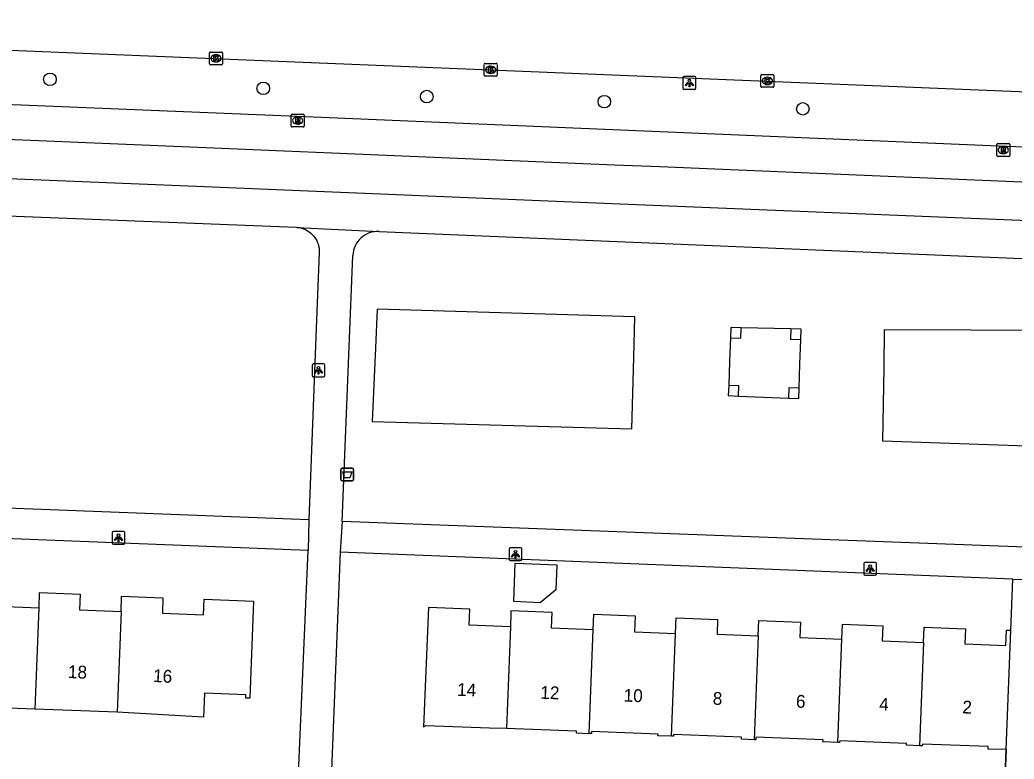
# Model space of a CAD drawing. Extents: x 161355 to 162026, y 386504 to 387459.
# Drawn here: x 161629.9 to 161707.5, y 387393.1 to 387450.8 of the extents above; entities that cross this region are included whole.
import ezdxf

# ---------------------------------------------------------------- set-up
doc = ezdxf.new("R2010")
doc.units = 0
for name, color, linetype in [('IMGEO_Afvalbak', 7, 'Continuous'), ('IMGEO_Boom', 7, 'Continuous'), ('IMGEO_Fietspad_gesloten', 7, 'Continuous'), ('IMGEO_Grasland_overig', 7, 'Continuous'), ('IMGEO_Groenvoorziening', 7, 'Continuous'), ('IMGEO_Hoogspanningsmast', 7, 'Continuous'), ('IMGEO_Kolk', 7, 'Continuous'), ('IMGEO_Lichtpunt', 7, 'Continuous'), ('IMGEO_Muur', 7, 'Continuous'), ('IMGEO_Pand', 7, 'Continuous'), ('IMGEO_Pand_nummerreeks', 7, 'Continuous'), ('IMGEO_Rijbaan_lokaal_gesloten', 7, 'Continuous'), ('IMGEO_Rioolput', 7, 'Continuous'), ('IMGEO_Voetpad_open', 7, 'Continuous')]:
    doc.layers.add(name, color=color, linetype=linetype)

msp = doc.modelspace()

# ---------------------------------------------------------------- linework, layer by layer
at = {"layer": 'IMGEO_Afvalbak'}
for p, q in [((161655.052, 387415.858), (161655.842, 387415.858)), ((161655.842, 387415.858), (161655.052, 387415.858)), ((161654.952, 387414.958), (161654.952, 387415.758)), ((161654.952, 387415.758), (161654.952, 387414.958)), ((161655.942, 387415.758), (161655.942, 387414.958)), ((161655.942, 387414.958), (161655.942, 387415.758)), ((161655.842, 387414.858), (161655.052, 387414.858)), ((161655.052, 387414.858), (161655.842, 387414.858))]:
    msp.add_line(p, q, dxfattribs=at)
msp.add_lwpolyline([(161655.095, 387415.572), (161655.799, 387415.572), (161655.65, 387415.102), (161655.244, 387415.102), (161655.095, 387415.572)], dxfattribs=at)
for centre, start, end in [((161655.052, 387415.758), 90, 180), ((161655.052, 387415.758), 90, 180), ((161655.842, 387415.758), 0, 90), ((161655.842, 387415.758), 360, 90), ((161655.052, 387414.958), 180, 270), ((161655.052, 387414.958), 180, 270), ((161655.842, 387414.958), 270, 0), ((161655.842, 387414.958), 270, 0)]:
    msp.add_arc(centre, 0.1, start, end, dxfattribs=at)
at = {"layer": 'IMGEO_Boom'}
for centre in [(161632.257, 387446.201), (161648.898, 387445.499), (161661.65, 387444.856), (161675.503, 387444.462), (161690.98, 387443.898)]:
    msp.add_circle(centre, 0.489, dxfattribs=at)
at = {"layer": 'IMGEO_Fietspad_gesloten'}
for points in [[(161612.89, 387444.91), (161652.822, 387443.267), (161706.244, 387441.015), (161723.243, 387440.365), (161738.753, 387439.947)], [(161610.883, 387442.256), (161612.683, 387442.214), (161614.558, 387442.129), (161644.429, 387440.874), (161676.294, 387439.535), (161679.83, 387439.386), (161708.067, 387438.213), (161738.649, 387436.943)]]:
    msp.add_lwpolyline(points, dxfattribs=at)
at = {"layer": 'IMGEO_Grasland_overig'}
for points in [[(161690.038, 387426.715), (161686.174, 387426.806)], [(161685.343, 387426.026), (161685.271, 387424.193), (161685.197, 387422.31)], [(161690.69, 387422.086), (161690.751, 387423.978), (161690.812, 387425.896)], [(161685.965, 387421.478), (161689.865, 387421.319)]]:
    msp.add_lwpolyline(points, dxfattribs=at)
at = {"layer": 'IMGEO_Groenvoorziening'}
for points in [[(161657.646, 387425.256), (161657.398, 387419.502), (161677.635, 387418.91), (161677.787, 387424.482), (161677.874, 387427.665), (161657.776, 387428.267), (161657.646, 387425.256)], [(161697.286, 387423.717), (161697.204, 387417.981), (161716.731, 387417.308), (161717.248, 387422.919), (161717.584, 387426.568), (161697.328, 387426.639), (161697.286, 387423.717)]]:
    msp.add_lwpolyline(points, dxfattribs=at)
at = {"layer": 'IMGEO_Hoogspanningsmast'}
for points in [[(161686.174, 387426.806), (161685.374, 387426.825), (161685.343, 387426.026)], [(161685.343, 387426.026), (161686.154, 387426.006), (161686.174, 387426.806)], [(161690.038, 387426.715), (161690.013, 387425.922), (161690.812, 387425.896)], [(161690.812, 387425.896), (161690.838, 387426.696), (161690.038, 387426.715)], [(161685.197, 387422.31), (161685.166, 387421.511), (161685.965, 387421.478)], [(161685.965, 387421.478), (161685.997, 387422.279), (161685.197, 387422.31)], [(161690.69, 387422.086), (161689.89, 387422.111), (161689.865, 387421.319)], [(161689.865, 387421.319), (161690.664, 387421.286), (161690.69, 387422.086)]]:
    msp.add_lwpolyline(points, dxfattribs=at)
at = {"layer": 'IMGEO_Kolk'}
for p, q in [((161644.71, 387447.41), (161644.71, 387448.262)), ((161644.785, 387448.336), (161645.637, 387448.336)), ((161645.198, 387448.116), (161645.223, 387448.116)), ((161645.711, 387448.262), (161645.711, 387447.41)), ((161645.637, 387447.336), (161644.785, 387447.336)), ((161645.221, 387447.556), (161645.196, 387447.556)), ((161666.139, 387446.522), (161666.139, 387447.374)), ((161666.214, 387447.448), (161667.066, 387447.448)), ((161666.627, 387447.228), (161666.652, 387447.228)), ((161667.14, 387447.374), (161667.14, 387446.522)), ((161667.066, 387446.448), (161666.214, 387446.448)), ((161666.65, 387446.668), (161666.625, 387446.668)), ((161687.713, 387445.655), (161687.713, 387446.507)), ((161687.788, 387446.581), (161688.64, 387446.581)), ((161688.201, 387446.361), (161688.226, 387446.361)), ((161688.714, 387446.507), (161688.714, 387445.655)), ((161688.64, 387445.581), (161687.788, 387445.581)), ((161688.224, 387445.801), (161688.199, 387445.801))]:
    msp.add_line(p, q, dxfattribs=at)
for points in [[(161644.71, 387447.41), (161644.71, 387448.262)], [(161644.785, 387448.336), (161645.637, 387448.336)], [(161645.031, 387448.036), (161645.154, 387448.036), (161645.154, 387447.885), (161645.284, 387448.036), (161645.448, 387448.036), (161645.302, 387447.885), (161645.455, 387447.636), (161645.303, 387447.636), (161645.218, 387447.8), (161645.154, 387447.733), (161645.154, 387447.636), (161645.031, 387447.636), (161645.031, 387448.036)], [(161645.711, 387448.262), (161645.711, 387447.41)], [(161645.637, 387447.336), (161644.785, 387447.336)], [(161666.139, 387446.522), (161666.139, 387447.374)], [(161666.214, 387447.448), (161667.066, 387447.448)], [(161666.46, 387447.148), (161666.583, 387447.148), (161666.583, 387446.997), (161666.713, 387447.148), (161666.877, 387447.148), (161666.731, 387446.997), (161666.884, 387446.748), (161666.732, 387446.748), (161666.647, 387446.912), (161666.583, 387446.845), (161666.583, 387446.748), (161666.46, 387446.748), (161666.46, 387447.148)], [(161667.14, 387447.374), (161667.14, 387446.522)], [(161667.066, 387446.448), (161666.214, 387446.448)], [(161687.713, 387445.655), (161687.713, 387446.507)], [(161687.788, 387446.581), (161688.64, 387446.581)], [(161688.034, 387446.281), (161688.157, 387446.281), (161688.157, 387446.13), (161688.287, 387446.281), (161688.451, 387446.281), (161688.305, 387446.13), (161688.458, 387445.881), (161688.306, 387445.881), (161688.221, 387446.045), (161688.157, 387445.978), (161688.157, 387445.881), (161688.034, 387445.881), (161688.034, 387446.281)], [(161688.714, 387446.507), (161688.714, 387445.655)], [(161688.64, 387445.581), (161687.788, 387445.581)]]:
    msp.add_lwpolyline(points, dxfattribs=at)
for centre, start, end in [((161644.787, 387448.26), 91.55205, 178.44795), ((161644.787, 387448.26), 91.55205, 178.44795), ((161645.635, 387448.26), 1.55205, 88.44795), ((161645.635, 387448.26), 1.55205, 88.44795), ((161644.787, 387447.412), 181.55205, 268.44795), ((161644.787, 387447.412), 181.55205, 268.44795), ((161645.635, 387447.412), 271.55205, 358.44795), ((161645.635, 387447.412), 271.55205, 358.44795), ((161666.216, 387447.372), 91.55205, 178.44795), ((161666.216, 387447.372), 91.55205, 178.44795), ((161667.064, 387447.372), 1.55205, 88.44795), ((161667.064, 387447.372), 1.55205, 88.44795), ((161666.216, 387446.524), 181.55205, 268.44795), ((161666.216, 387446.524), 181.55205, 268.44795), ((161667.064, 387446.524), 271.55205, 358.44795), ((161667.064, 387446.524), 271.55205, 358.44795), ((161687.79, 387446.505), 91.55205, 178.44795), ((161687.79, 387446.505), 91.55205, 178.44795), ((161688.638, 387446.505), 1.55205, 88.44795), ((161688.638, 387446.505), 1.55205, 88.44795), ((161687.79, 387445.657), 181.55205, 268.44795), ((161687.79, 387445.657), 181.55205, 268.44795), ((161688.638, 387445.657), 271.55205, 358.44795), ((161688.638, 387445.657), 271.55205, 358.44795)]:
    msp.add_arc(centre, 0.0765, start, end, dxfattribs=at)
for centre, major_axis, ratio, start_param, end_param in [((161645.197, 387447.836), (-0.387, 0.002), 0.722429, 4.712389, 7.853982), ((161645.222, 387447.836), (-0.39, 0.002), 0.717154, 1.570796, 4.712389), ((161666.626, 387446.948), (-0.387, 0.002), 0.722429, 4.712389, 7.853982), ((161666.651, 387446.948), (-0.39, 0.002), 0.717154, 1.570796, 4.712389), ((161688.2, 387446.081), (-0.387, 0.002), 0.722429, 4.712389, 7.853982), ((161688.225, 387446.081), (-0.39, 0.002), 0.717154, 1.570796, 4.712389)]:
    msp.add_ellipse(centre, major_axis=major_axis, ratio=ratio, start_param=start_param, end_param=end_param, dxfattribs=at)
at = {"layer": 'IMGEO_Lichtpunt'}
for p, q in [((161681.632, 387446.324), (161681.632, 387445.517)), ((161681.632, 387446.324), (161681.632, 387445.517)), ((161682.534, 387446.419), (161681.726, 387446.419)), ((161682.534, 387446.419), (161681.726, 387446.419)), ((161682.628, 387445.517), (161682.628, 387446.324)), ((161682.628, 387445.517), (161682.628, 387446.324)), ((161681.726, 387445.423), (161682.534, 387445.423)), ((161681.726, 387445.423), (161682.534, 387445.423)), ((161652.701, 387423.888), (161652.701, 387423.081)), ((161652.701, 387423.888), (161652.701, 387423.081)), ((161653.603, 387423.983), (161652.795, 387423.983)), ((161653.603, 387423.983), (161652.795, 387423.983)), ((161653.697, 387423.081), (161653.697, 387423.888)), ((161653.697, 387423.081), (161653.697, 387423.888)), ((161652.795, 387422.987), (161653.603, 387422.987)), ((161652.795, 387422.987), (161653.603, 387422.987)), ((161637.111, 387410.818), (161637.111, 387410.011)), ((161637.111, 387410.818), (161637.111, 387410.011)), ((161638.013, 387410.913), (161637.205, 387410.913)), ((161638.013, 387410.913), (161637.205, 387410.913)), ((161638.107, 387410.011), (161638.107, 387410.818)), ((161638.107, 387410.011), (161638.107, 387410.818)), ((161637.205, 387409.917), (161638.013, 387409.917)), ((161637.205, 387409.917), (161638.013, 387409.917)), ((161668.069, 387409.538), (161668.069, 387408.731)), ((161668.069, 387409.538), (161668.069, 387408.731)), ((161668.971, 387409.633), (161668.163, 387409.633)), ((161668.971, 387409.633), (161668.163, 387409.633)), ((161669.065, 387408.731), (161669.065, 387409.538)), ((161669.065, 387408.731), (161669.065, 387409.538)), ((161668.163, 387408.637), (161668.971, 387408.637)), ((161668.163, 387408.637), (161668.971, 387408.637)), ((161695.728, 387408.403), (161695.728, 387407.596)), ((161695.728, 387408.403), (161695.728, 387407.596)), ((161696.63, 387408.498), (161695.822, 387408.498)), ((161696.63, 387408.498), (161695.822, 387408.498)), ((161696.724, 387407.596), (161696.724, 387408.403)), ((161696.724, 387407.596), (161696.724, 387408.403)), ((161695.822, 387407.502), (161696.63, 387407.502)), ((161695.822, 387407.502), (161696.63, 387407.502))]:
    msp.add_line(p, q, dxfattribs=at)
for points in [[(161682.006, 387445.988), (161682.045, 387445.96), (161681.857, 387445.698), (161681.819, 387445.725), (161682.006, 387445.988)], [(161682.108, 387445.94), (161682.155, 387445.94), (161682.155, 387445.618), (161682.108, 387445.618), (161682.108, 387445.94)], [(161682.218, 387445.96), (161682.256, 387445.987), (161682.443, 387445.725), (161682.404, 387445.697), (161682.218, 387445.96)], [(161653.075, 387423.552), (161653.114, 387423.524), (161652.926, 387423.262), (161652.888, 387423.289), (161653.075, 387423.552)], [(161653.177, 387423.504), (161653.224, 387423.504), (161653.224, 387423.182), (161653.177, 387423.182), (161653.177, 387423.504)], [(161653.287, 387423.524), (161653.325, 387423.551), (161653.512, 387423.289), (161653.473, 387423.261), (161653.287, 387423.524)], [(161637.485, 387410.482), (161637.524, 387410.454), (161637.336, 387410.192), (161637.298, 387410.219), (161637.485, 387410.482)], [(161637.587, 387410.434), (161637.634, 387410.434), (161637.634, 387410.112), (161637.587, 387410.112), (161637.587, 387410.434)], [(161637.697, 387410.454), (161637.735, 387410.481), (161637.922, 387410.219), (161637.883, 387410.191), (161637.697, 387410.454)], [(161668.443, 387409.202), (161668.482, 387409.174), (161668.294, 387408.912), (161668.256, 387408.939), (161668.443, 387409.202)], [(161668.545, 387409.154), (161668.592, 387409.154), (161668.592, 387408.832), (161668.545, 387408.832), (161668.545, 387409.154)], [(161668.655, 387409.174), (161668.693, 387409.201), (161668.88, 387408.939), (161668.841, 387408.911), (161668.655, 387409.174)], [(161696.102, 387408.067), (161696.141, 387408.039), (161695.953, 387407.777), (161695.915, 387407.804), (161696.102, 387408.067)], [(161696.204, 387408.019), (161696.251, 387408.019), (161696.251, 387407.697), (161696.204, 387407.697), (161696.204, 387408.019)], [(161696.314, 387408.039), (161696.352, 387408.066), (161696.539, 387407.804), (161696.5, 387407.776), (161696.314, 387408.039)]]:
    msp.add_lwpolyline(points, dxfattribs=at)
for centre in [(161682.131, 387446.122), (161653.2, 387423.686), (161637.61, 387410.616), (161668.568, 387409.336), (161696.227, 387408.201)]:
    msp.add_circle(centre, 0.0994, dxfattribs=at)
for centre, start, end in [((161681.726, 387446.324), 90, 180), ((161681.726, 387446.324), 90, 180), ((161682.534, 387446.324), 0, 90), ((161682.534, 387446.324), 0, 90), ((161681.726, 387445.517), 180, 270), ((161681.726, 387445.517), 180, 270), ((161682.534, 387445.517), 270, 0), ((161682.534, 387445.517), 270, 360), ((161652.795, 387423.888), 90, 180), ((161652.795, 387423.888), 90, 180), ((161653.603, 387423.888), 0, 90), ((161653.603, 387423.888), 0, 90), ((161652.795, 387423.081), 180, 270), ((161652.795, 387423.081), 180, 270), ((161653.603, 387423.081), 270, 0), ((161653.603, 387423.081), 270, 360), ((161637.205, 387410.818), 90, 180), ((161637.205, 387410.818), 90, 180), ((161638.013, 387410.818), 0, 90), ((161638.013, 387410.818), 0, 90), ((161637.205, 387410.011), 180, 270), ((161637.205, 387410.011), 180, 270), ((161638.013, 387410.011), 270, 0), ((161638.013, 387410.011), 270, 360), ((161668.163, 387409.538), 90, 180), ((161668.163, 387409.538), 90, 180), ((161668.971, 387409.538), 0, 90), ((161668.971, 387409.538), 0, 90), ((161668.163, 387408.731), 180, 270), ((161668.163, 387408.731), 180, 270), ((161668.971, 387408.731), 270, 0), ((161668.971, 387408.731), 270, 360), ((161695.822, 387408.403), 90, 180), ((161695.822, 387408.403), 90, 180), ((161696.63, 387408.403), 0, 90), ((161696.63, 387408.403), 0, 90), ((161695.822, 387407.596), 180, 270), ((161695.822, 387407.596), 180, 270), ((161696.63, 387407.596), 270, 0), ((161696.63, 387407.596), 270, 360)]:
    msp.add_arc(centre, 0.0946, start, end, dxfattribs=at)
at = {"layer": 'IMGEO_Muur'}
msp.add_lwpolyline([(161706.839, 387393.897), (161706.606, 387387.966)], dxfattribs=at)
at = {"layer": 'IMGEO_Pand'}
for points in [[(161671.707, 387406.366), (161670.502, 387405.35), (161668.43, 387405.433), (161668.55, 387408.423), (161671.784, 387408.293), (161671.707, 387406.366)], [(161625.002, 387405.202), (161625.051, 387406.425), (161628.201, 387406.299), (161628.152, 387405.07), (161631.41, 387404.94)], [(161631.41, 387404.94), (161631.457, 387406.136), (161634.621, 387406.01), (161634.572, 387404.796), (161637.807, 387404.667)], [(161637.807, 387404.667), (161637.854, 387405.86), (161641.077, 387405.731), (161641.03, 387404.542), (161644.232, 387404.414), (161644.281, 387405.626), (161648.146, 387405.471), (161647.843, 387397.896), (161647.526, 387397.909), (161647.536, 387398.166), (161644.316, 387398.294), (161644.241, 387396.421), (161637.945, 387396.785), (161637.512, 387396.801)], [(161631.116, 387397.04), (161631.41, 387404.94)], [(161637.807, 387404.667), (161637.512, 387396.801)], [(161668.17, 387403.474), (161664.967, 387403.602), (161665.016, 387404.835), (161661.781, 387404.964), (161661.408, 387395.649), (161661.543, 387395.762), (161666.541, 387395.593), (161667.86, 387395.543)], [(161674.625, 387403.235), (161671.388, 387403.365), (161671.437, 387404.586), (161668.219, 387404.715), (161668.211, 387404.524), (161668.17, 387403.474)], [(161674.625, 387403.235), (161674.676, 387404.457), (161677.913, 387404.328), (161677.863, 387403.081), (161681.05, 387402.954)], [(161668.17, 387403.474), (161667.86, 387395.543)], [(161681.05, 387402.954), (161681.101, 387404.179), (161684.333, 387404.05), (161684.287, 387402.884), (161687.505, 387402.755)], [(161687.505, 387402.755), (161687.553, 387403.947), (161690.805, 387403.817), (161690.757, 387402.625), (161694.02, 387402.495)], [(161694.02, 387402.495), (161694.068, 387403.675), (161697.217, 387403.549), (161697.17, 387402.372), (161700.39, 387402.243)], [(161674.31, 387395.143), (161674.625, 387403.235)], [(161680.738, 387394.924), (161681.05, 387402.954)], [(161687.505, 387402.755), (161687.19, 387394.656)], [(161700.39, 387402.243), (161700.44, 387403.434), (161703.673, 387403.305), (161703.627, 387402.143), (161706.824, 387402.015), (161706.871, 387403.207), (161707.21, 387403.193)], [(161706.839, 387393.897), (161707.21, 387403.193)], [(161693.706, 387394.441), (161694.02, 387402.495)], [(161700.39, 387402.243), (161700.076, 387394.186)], [(161631.116, 387397.04), (161624.705, 387397.278)], [(161637.512, 387396.801), (161631.116, 387397.04)], [(161667.86, 387395.543), (161673.298, 387395.337), (161673.292, 387395.184), (161674.31, 387395.143)], [(161680.738, 387394.924), (161679.683, 387394.966), (161679.688, 387395.09), (161674.493, 387395.298), (161674.486, 387395.136), (161674.31, 387395.143)], [(161687.19, 387394.656), (161686.19, 387394.696), (161686.196, 387394.844), (161680.904, 387395.056), (161680.898, 387394.918), (161680.738, 387394.924)], [(161693.706, 387394.441), (161692.552, 387394.491), (161692.557, 387394.633), (161687.316, 387394.842), (161687.309, 387394.651), (161687.19, 387394.656)], [(161700.076, 387394.186), (161699.059, 387394.221), (161699.064, 387394.349), (161693.855, 387394.554), (161693.845, 387394.435), (161693.706, 387394.441)], [(161706.839, 387393.897), (161705.44, 387393.922), (161705.446, 387394.12), (161700.302, 387394.308), (161700.297, 387394.179), (161700.076, 387394.186)]]:
    msp.add_lwpolyline(points, dxfattribs=at)
at = {"layer": 'IMGEO_Rijbaan_lokaal_gesloten'}
msp.add_lwpolyline([(161566.731, 387450.192), (161568.939, 387450.72), (161570.123, 387450.845), (161577.085, 387450.606), (161735.771, 387444.103), (161739.669, 387443.941)], dxfattribs=at)
at = {"layer": 'IMGEO_Rioolput'}
for p, q in [((161651.08, 387442.56), (161651.08, 387443.412)), ((161651.155, 387443.486), (161652.007, 387443.486)), ((161651.568, 387443.266), (161651.593, 387443.266)), ((161652.081, 387443.412), (161652.081, 387442.56)), ((161652.007, 387442.486), (161651.155, 387442.486)), ((161651.591, 387442.706), (161651.566, 387442.706)), ((161706.114, 387440.256), (161706.114, 387441.108)), ((161706.189, 387441.182), (161707.041, 387441.182)), ((161706.602, 387440.962), (161706.627, 387440.962)), ((161707.115, 387441.108), (161707.115, 387440.256)), ((161707.041, 387440.182), (161706.189, 387440.182)), ((161706.625, 387440.402), (161706.6, 387440.402))]:
    msp.add_line(p, q, dxfattribs=at)
for points in [[(161651.08, 387442.56), (161651.08, 387443.412)], [(161651.155, 387443.486), (161652.007, 387443.486)], [(161651.669, 387443.184), (161651.417, 387443.186), (161651.417, 387442.786)], [(161651.595, 387443.105), (161651.541, 387443.105), (161651.541, 387443.024)], [(161651.541, 387443.024), (161651.593, 387443.024)], [(161652.081, 387443.412), (161652.081, 387442.56)], [(161652.007, 387442.486), (161651.155, 387442.486)], [(161651.417, 387442.786), (161651.541, 387442.786), (161651.541, 387442.948), (161651.552, 387442.948)], [(161651.599, 387442.919), (161651.67, 387442.786), (161651.81, 387442.786), (161651.745, 387442.912)], [(161706.114, 387440.256), (161706.114, 387441.108)], [(161706.189, 387441.182), (161707.041, 387441.182)], [(161706.703, 387440.88), (161706.451, 387440.882), (161706.451, 387440.482)], [(161706.629, 387440.801), (161706.575, 387440.801), (161706.575, 387440.72)], [(161706.575, 387440.72), (161706.627, 387440.72)], [(161707.115, 387441.108), (161707.115, 387440.256)], [(161707.041, 387440.182), (161706.189, 387440.182)], [(161706.451, 387440.482), (161706.575, 387440.482), (161706.575, 387440.644), (161706.586, 387440.644)], [(161706.633, 387440.615), (161706.704, 387440.482), (161706.844, 387440.482), (161706.779, 387440.608)]]:
    msp.add_lwpolyline(points, dxfattribs=at)
for centre, radius, start, end in [((161651.157, 387443.41), 0.0765, 91.55205, 178.44795), ((161651.157, 387443.41), 0.0765, 91.55205, 178.44795), ((161651.577, 387443.213), 0.19, 274.7715, 282.96867), ((161651.601, 387443.009), 0.0964, 77.00612, 93.18647), ((161651.615, 387443.066), 0.0378, 276.66336, 79.67722), ((161651.668, 387443.074), 0.109, 350.36119, 89.41601), ((161651.666, 387443.074), 0.112, 277.58423, 350.98172), ((161652.005, 387443.41), 0.0765, 1.55205, 88.44795), ((161652.005, 387443.41), 0.0765, 1.55205, 88.44795), ((161651.157, 387442.562), 0.0765, 181.55205, 268.44795), ((161651.157, 387442.562), 0.0765, 181.55205, 268.44795), ((161651.551, 387442.895), 0.0533, 26.02933, 88.69889), ((161651.65, 387442.859), 0.108, 29.51342, 73.79051), ((161652.005, 387442.562), 0.0765, 271.55205, 358.44795), ((161652.005, 387442.562), 0.0765, 271.55205, 358.44795), ((161706.191, 387441.106), 0.0765, 91.55205, 178.44795), ((161706.191, 387441.106), 0.0765, 91.55205, 178.44795), ((161706.611, 387440.909), 0.19, 274.7715, 282.96867), ((161706.635, 387440.705), 0.0964, 77.00612, 93.18647), ((161706.649, 387440.762), 0.0378, 276.66336, 79.67722), ((161706.702, 387440.77), 0.109, 350.36119, 89.41601), ((161706.7, 387440.77), 0.112, 277.58423, 350.98172), ((161706.684, 387440.555), 0.108, 29.51342, 73.79051), ((161707.039, 387441.106), 0.0765, 1.55205, 88.44795), ((161707.039, 387441.106), 0.0765, 1.55205, 88.44795), ((161706.191, 387440.258), 0.0765, 181.55205, 268.44795), ((161706.191, 387440.258), 0.0765, 181.55205, 268.44795), ((161706.585, 387440.591), 0.0533, 26.02933, 88.69889), ((161707.039, 387440.258), 0.0765, 271.55205, 358.44795), ((161707.039, 387440.258), 0.0765, 271.55205, 358.44795)]:
    msp.add_arc(centre, radius, start, end, dxfattribs=at)
for centre, major_axis, ratio, start_param, end_param in [((161651.567, 387442.986), (-0.387, 0.002), 0.722429, 4.712389, 7.853982), ((161651.592, 387442.986), (-0.39, 0.002), 0.717154, 1.570796, 4.712389), ((161706.601, 387440.682), (-0.387, 0.002), 0.722429, 4.712389, 7.853982), ((161706.626, 387440.682), (-0.39, 0.002), 0.717154, 1.570796, 4.712389)]:
    msp.add_ellipse(centre, major_axis=major_axis, ratio=ratio, start_param=start_param, end_param=end_param, dxfattribs=at)
at = {"layer": 'IMGEO_Voetpad_open'}
for points in [[(161739.77, 387436.897), (161739.654, 387433.94), (161736.908, 387434.048), (161707.941, 387435.177), (161676.122, 387436.495), (161644.302, 387437.813), (161628.393, 387438.471)], [(161628.278, 387435.565), (161651.455, 387434.654), (161651.548, 387434.648)], [(161651.548, 387434.648), (161657.925, 387434.327)], [(161651.548, 387434.648), (161651.715, 387434.625), (161651.88, 387434.588), (161652.04, 387434.536), (161652.195, 387434.47), (161652.344, 387434.39), (161652.485, 387434.298), (161652.617, 387434.193), (161652.739, 387434.076), (161652.85, 387433.95), (161652.95, 387433.814), (161653.037, 387433.669), (161653.111, 387433.517), (161653.171, 387433.36), (161653.216, 387433.197), (161653.247, 387433.032), (161653.263, 387432.864), (161653.264, 387432.695), (161652.981, 387425.436), (161652.45, 387411.813)], [(161657.925, 387434.327), (161737.785, 387430.965), (161744.638, 387430.769)], [(161655.059, 387411.688), (161655.603, 387425.335), (161655.886, 387432.452)], [(161652.45, 387411.813), (161622.17, 387413.001), (161531.548, 387416.555)], [(161652.397, 387409.433), (161622.077, 387410.632), (161591.757, 387411.83)], [(161652.45, 387411.813), (161652.397, 387409.433)], [(161655.059, 387411.688), (161654.905, 387409.299)], [(161716.965, 387401.11), (161717.333, 387409.351), (161655.059, 387411.688)], [(161649.674, 387386.014), (161649.842, 387386.03), (161650.008, 387386.06), (161650.171, 387386.105), (161650.329, 387386.164), (161650.481, 387386.237), (161650.626, 387386.324), (161650.763, 387386.423), (161650.89, 387386.534), (161651.007, 387386.656), (161651.112, 387386.788), (161651.205, 387386.929), (161651.286, 387387.077), (161651.353, 387387.232), (161651.405, 387387.392), (161651.443, 387387.557), (161651.466, 387387.724), (161651.473, 387387.82), (161652.397, 387409.433)], [(161654.905, 387409.299), (161654.027, 387387.694), (161654.028, 387387.525), (161654.043, 387387.356), (161654.074, 387387.19), (161654.12, 387387.027), (161654.18, 387386.868), (161654.253, 387386.716), (161654.34, 387386.571), (161654.44, 387386.434), (161654.552, 387386.307), (161654.674, 387386.19), (161654.807, 387386.084), (161654.948, 387385.991), (161655.097, 387385.911), (161655.253, 387385.844), (161655.414, 387385.792), (161655.579, 387385.754), (161655.746, 387385.731)], [(161707.367, 387407.191), (161654.905, 387409.299)], [(161707.21, 387403.193), (161707.367, 387407.191)], [(161707.367, 387407.191), (161708.915, 387407.129)], [(161706.606, 387387.966), (161706.839, 387393.897)]]:
    msp.add_lwpolyline(points, dxfattribs=at)
msp.add_arc((161657.839, 387432.374), 1.955, 87.48169, 177.71963, dxfattribs=at)

# ---------------------------------------------------------------- texts
at = {"layer": 'IMGEO_Pand_nummerreeks'}
for s, rotation, p in [('18', 357.77886, (161633.649, 387399.473)), ('16', 356.76666, (161640.284, 387399.168)), ('14', 358.00611, (161664.006, 387398.08)), ('12', 358.00611, (161670.494, 387397.855)), ('10', 358.00827, (161676.992, 387397.629)), ('8', 358.00827, (161683.943, 387397.387)), ('6', 358.00827, (161690.43, 387397.161)), ('4', 358.00827, (161696.921, 387396.936)), ('2', 358.00827, (161703.41, 387396.71))]:
    msp.add_text(s, height=1, rotation=rotation, dxfattribs=at).set_placement(p)

doc.saveas('drawing.dxf')
